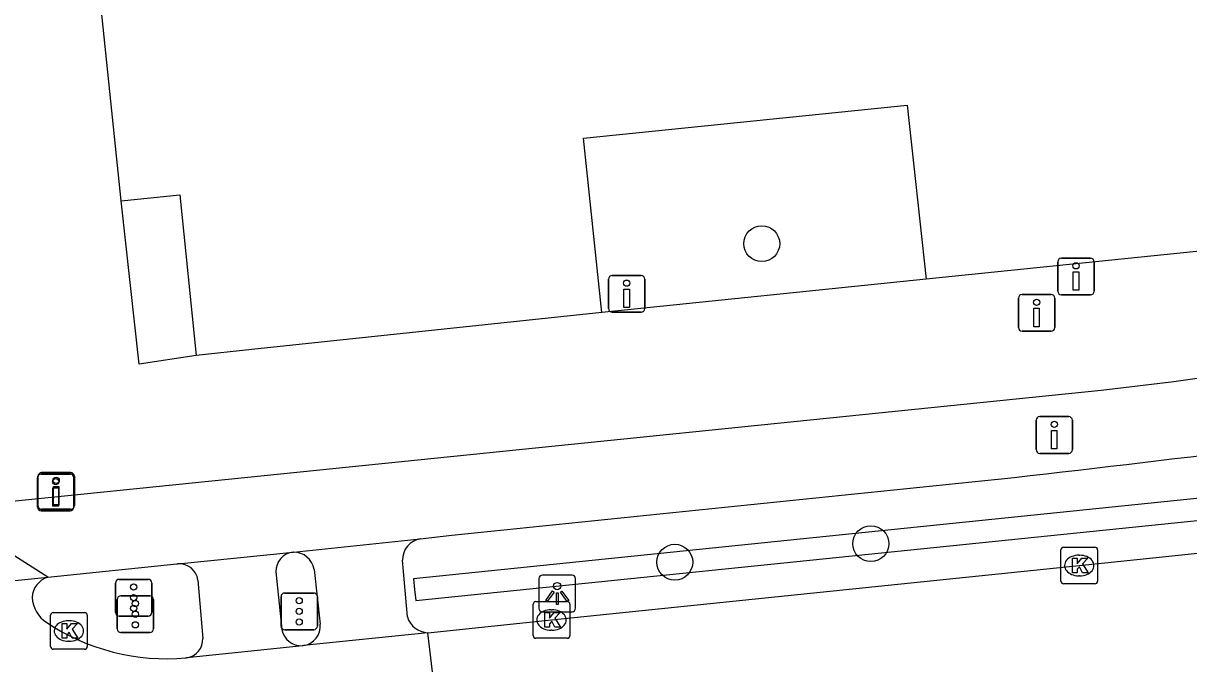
# Model space of a CAD drawing. Extents: x 160676 to 161153, y 383244 to 383713.
# Drawn here: x 161003.15 to 161034.9, y 383571.32 to 383588.77 of the extents above; entities that cross this region are included whole.
import ezdxf

# ---------------------------------------------------------------- set-up
doc = ezdxf.new("R2010")
doc.units = 0
for name, color, linetype in [('IMGEO_Boom', 7, 'Continuous'), ('IMGEO_Drukknoppaal', 7, 'Continuous'), ('IMGEO_Fietspad_gesloten', 7, 'Continuous'), ('IMGEO_Haag', 7, 'Continuous'), ('IMGEO_Kolk', 7, 'Continuous'), ('IMGEO_Lichtpunt', 7, 'Continuous'), ('IMGEO_Pand', 7, 'Continuous'), ('IMGEO_Rijbaan_lokaal_gesloten', 7, 'Continuous'), ('IMGEO_Verkeersregelinstallatiepaal', 7, 'Continuous'), ('IMGEO_Voetpad_gesloten', 7, 'Continuous'), ('IMGEO_Voetpad_open', 7, 'Continuous')]:
    doc.layers.add(name, color=color, linetype=linetype)

msp = doc.modelspace()

# ---------------------------------------------------------------- linework, layer by layer
at = {"layer": 'IMGEO_Boom'}
for centre in [(161023.265, 383582.766), (161026.237, 383574.59), (161020.895, 383574.084)]:
    msp.add_circle(centre, 0.489, dxfattribs=at)
at = {"layer": 'IMGEO_Drukknoppaal'}
for p, q in [((161031.328, 383581.471), (161031.328, 383582.271)), ((161031.328, 383582.271), (161031.328, 383581.471)), ((161031.428, 383582.371), (161032.218, 383582.371)), ((161032.218, 383582.371), (161031.428, 383582.371)), ((161032.318, 383582.271), (161032.318, 383581.471)), ((161032.318, 383581.471), (161032.318, 383582.271)), ((161019.09, 383581), (161019.09, 383581.8)), ((161019.09, 383581.8), (161019.09, 383581)), ((161019.19, 383581.9), (161019.98, 383581.9)), ((161019.98, 383581.9), (161019.19, 383581.9)), ((161020.08, 383581.8), (161020.08, 383581)), ((161020.08, 383581), (161020.08, 383581.8)), ((161030.256, 383580.479), (161030.256, 383581.279)), ((161030.256, 383581.279), (161030.256, 383580.479)), ((161030.356, 383581.379), (161031.146, 383581.379)), ((161031.146, 383581.379), (161030.356, 383581.379)), ((161031.246, 383581.279), (161031.246, 383580.479)), ((161031.246, 383580.479), (161031.246, 383581.279)), ((161032.218, 383581.371), (161031.428, 383581.371)), ((161031.428, 383581.371), (161032.218, 383581.371)), ((161019.98, 383580.9), (161019.19, 383580.9)), ((161019.19, 383580.9), (161019.98, 383580.9)), ((161031.146, 383580.379), (161030.356, 383580.379)), ((161030.356, 383580.379), (161031.146, 383580.379)), ((161030.737, 383577.152), (161030.737, 383577.952)), ((161030.737, 383577.952), (161030.737, 383577.152)), ((161030.837, 383578.052), (161031.627, 383578.052)), ((161031.627, 383578.052), (161030.837, 383578.052)), ((161031.727, 383577.952), (161031.727, 383577.152)), ((161031.727, 383577.152), (161031.727, 383577.952)), ((161031.627, 383577.052), (161030.837, 383577.052)), ((161030.837, 383577.052), (161031.627, 383577.052)), ((161003.535, 383575.588), (161003.535, 383576.388)), ((161003.535, 383576.388), (161003.535, 383575.588)), ((161003.548, 383575.626), (161003.548, 383576.426)), ((161003.548, 383576.426), (161003.548, 383575.626)), ((161003.635, 383576.488), (161004.425, 383576.488)), ((161004.425, 383576.488), (161003.635, 383576.488)), ((161003.648, 383576.526), (161004.438, 383576.526)), ((161004.438, 383576.526), (161003.648, 383576.526)), ((161004.525, 383576.388), (161004.525, 383575.588)), ((161004.525, 383575.588), (161004.525, 383576.388)), ((161004.538, 383576.426), (161004.538, 383575.626)), ((161004.538, 383575.626), (161004.538, 383576.426)), ((161004.425, 383575.488), (161003.635, 383575.488)), ((161003.635, 383575.488), (161004.425, 383575.488)), ((161004.438, 383575.526), (161003.648, 383575.526)), ((161003.648, 383575.526), (161004.438, 383575.526))]:
    msp.add_line(p, q, dxfattribs=at)
for points in [[(161031.898, 383581.996), (161031.898, 383581.496), (161031.748, 383581.496), (161031.748, 383581.996), (161031.898, 383581.996)], [(161019.66, 383581.525), (161019.66, 383581.025), (161019.51, 383581.025), (161019.51, 383581.525), (161019.66, 383581.525)], [(161030.826, 383581.004), (161030.826, 383580.504), (161030.676, 383580.504), (161030.676, 383581.004), (161030.826, 383581.004)], [(161031.307, 383577.677), (161031.307, 383577.177), (161031.157, 383577.177), (161031.157, 383577.677), (161031.307, 383577.677)], [(161004.105, 383576.113), (161004.105, 383575.613), (161003.955, 383575.613), (161003.955, 383576.113), (161004.105, 383576.113)], [(161004.118, 383576.151), (161004.118, 383575.651), (161003.968, 383575.651), (161003.968, 383576.151), (161004.118, 383576.151)]]:
    msp.add_lwpolyline(points, dxfattribs=at)
for centre in [(161031.823, 383582.161), (161019.585, 383581.69), (161030.751, 383581.169), (161031.232, 383577.842), (161004.03, 383576.278), (161004.043, 383576.316)]:
    msp.add_circle(centre, 0.085, dxfattribs=at)
for centre, start, end in [((161031.428, 383582.271), 90, 180), ((161031.428, 383582.271), 90, 180), ((161032.218, 383582.271), 0, 90), ((161032.218, 383582.271), 360, 90), ((161019.19, 383581.8), 90, 180), ((161019.19, 383581.8), 90, 180), ((161019.98, 383581.8), 0, 90), ((161019.98, 383581.8), 360, 90), ((161031.428, 383581.471), 180, 270), ((161031.428, 383581.471), 180, 270), ((161032.218, 383581.471), 270, 0), ((161032.218, 383581.471), 270, 0), ((161030.356, 383581.279), 90, 180), ((161030.356, 383581.279), 90, 180), ((161031.146, 383581.279), 0, 90), ((161031.146, 383581.279), 360, 90), ((161019.19, 383581), 180, 270), ((161019.19, 383581), 180, 270), ((161019.98, 383581), 270, 0), ((161019.98, 383581), 270, 0), ((161030.356, 383580.479), 180, 270), ((161030.356, 383580.479), 180, 270), ((161031.146, 383580.479), 270, 0), ((161031.146, 383580.479), 270, 0), ((161030.837, 383577.952), 90, 180), ((161030.837, 383577.952), 90, 180), ((161031.627, 383577.952), 0, 90), ((161031.627, 383577.952), 360, 90), ((161030.837, 383577.152), 180, 270), ((161030.837, 383577.152), 180, 270), ((161031.627, 383577.152), 270, 0), ((161031.627, 383577.152), 270, 0), ((161003.635, 383576.388), 90, 180), ((161003.635, 383576.388), 90, 180), ((161003.648, 383576.426), 90, 180), ((161003.648, 383576.426), 90, 180), ((161004.425, 383576.388), 0, 90), ((161004.425, 383576.388), 360, 90), ((161004.438, 383576.426), 0, 90), ((161004.438, 383576.426), 360, 90), ((161003.635, 383575.588), 180, 270), ((161003.635, 383575.588), 180, 270), ((161003.648, 383575.626), 180, 270), ((161003.648, 383575.626), 180, 270), ((161004.425, 383575.588), 270, 0), ((161004.425, 383575.588), 270, 0), ((161004.438, 383575.626), 270, 0), ((161004.438, 383575.626), 270, 0)]:
    msp.add_arc(centre, 0.1, start, end, dxfattribs=at)
at = {"layer": 'IMGEO_Fietspad_gesloten'}
for points in [[(161000.877, 383575.549), (161009.712, 383576.451), (161032.513, 383578.778), (161034.486, 383579.01), (161049.373, 383581.126), (161056.263, 383582.305)], [(161013.963, 383574.724), (161014.824, 383574.826), (161029.7, 383576.35)], [(161010.512, 383574.362), (161013.963, 383574.724)], [(161007.359, 383574.04), (161010.5, 383574.361)], [(161010.5, 383574.361), (161010.512, 383574.362)], [(161003.815, 383573.673), (161007.334, 383574.037), (161007.359, 383574.04)], [(161010.03, 383573.821), (161010.192, 383572.249)], [(161007.903, 383573.596), (161008.038, 383572.008)]]:
    msp.add_lwpolyline(points, dxfattribs=at)
for centre, radius, start, end in [((160983.214, 383998.386), 424.589, 276.28566, 280.08898), ((161010.56, 383573.834), 0.53, 96.5284, 181.4009), ((161007.397, 383573.532), 0.51, 7.2301, 94.3288), ((161010.723, 383572.35), 0.541, 190.7416, 273.1698), ((161007.524, 383571.986), 0.514, 279.2462, 2.4113)]:
    msp.add_arc(centre, radius, start, end, dxfattribs=at)
at = {"layer": 'IMGEO_Haag'}
msp.add_lwpolyline([(161056.42, 383577.406), (161056.389, 383577.704), (161056.358, 383578.002), (161013.777, 383573.636), (161013.808, 383573.338), (161013.839, 383573.04), (161056.42, 383577.406)], dxfattribs=at)
at = {"layer": 'IMGEO_Kolk'}
for p, q in [((161031.488, 383574.495), (161032.34, 383574.495)), ((161031.413, 383573.569), (161031.413, 383574.421)), ((161031.901, 383574.275), (161031.926, 383574.275)), ((161032.414, 383574.421), (161032.414, 383573.569)), ((161031.924, 383573.715), (161031.899, 383573.715)), ((161032.34, 383573.495), (161031.488, 383573.495)), ((161017.037, 383572.085), (161017.037, 383572.937)), ((161017.112, 383573.011), (161017.964, 383573.011)), ((161018.038, 383572.937), (161018.038, 383572.085)), ((161003.89, 383571.786), (161003.89, 383572.638)), ((161003.965, 383572.712), (161004.817, 383572.712)), ((161004.891, 383572.638), (161004.891, 383571.786)), ((161017.525, 383572.791), (161017.55, 383572.791)), ((161004.378, 383572.492), (161004.403, 383572.492)), ((161004.401, 383571.932), (161004.376, 383571.932)), ((161017.964, 383572.011), (161017.112, 383572.011)), ((161017.548, 383572.231), (161017.523, 383572.231)), ((161004.817, 383571.712), (161003.965, 383571.712))]:
    msp.add_line(p, q, dxfattribs=at)
for points in [[(161031.488, 383574.495), (161032.34, 383574.495)], [(161031.413, 383573.569), (161031.413, 383574.421)], [(161031.734, 383574.195), (161031.857, 383574.195), (161031.857, 383574.044), (161031.987, 383574.195), (161032.151, 383574.195), (161032.005, 383574.044), (161032.158, 383573.795), (161032.006, 383573.795), (161031.921, 383573.959), (161031.857, 383573.892), (161031.857, 383573.795), (161031.734, 383573.795), (161031.734, 383574.195)], [(161032.414, 383574.421), (161032.414, 383573.569)], [(161032.34, 383573.495), (161031.488, 383573.495)], [(161017.037, 383572.085), (161017.037, 383572.937)], [(161017.112, 383573.011), (161017.964, 383573.011)], [(161018.038, 383572.937), (161018.038, 383572.085)], [(161003.89, 383571.786), (161003.89, 383572.638)], [(161003.965, 383572.712), (161004.817, 383572.712)], [(161004.891, 383572.638), (161004.891, 383571.786)], [(161017.358, 383572.711), (161017.481, 383572.711), (161017.481, 383572.56), (161017.611, 383572.711), (161017.775, 383572.711), (161017.629, 383572.56), (161017.782, 383572.311), (161017.63, 383572.311), (161017.545, 383572.475), (161017.481, 383572.408), (161017.481, 383572.311), (161017.358, 383572.311), (161017.358, 383572.711)], [(161004.211, 383572.412), (161004.334, 383572.412), (161004.334, 383572.261), (161004.464, 383572.412), (161004.628, 383572.412), (161004.482, 383572.261), (161004.635, 383572.012), (161004.483, 383572.012), (161004.398, 383572.176), (161004.334, 383572.109), (161004.334, 383572.012), (161004.211, 383572.012), (161004.211, 383572.412)], [(161017.964, 383572.011), (161017.112, 383572.011)], [(161004.817, 383571.712), (161003.965, 383571.712)]]:
    msp.add_lwpolyline(points, dxfattribs=at)
for centre, start, end in [((161031.49, 383574.419), 91.552, 178.448), ((161031.49, 383574.419), 91.552, 178.448), ((161032.338, 383574.419), 1.552, 88.448), ((161032.338, 383574.419), 1.552, 88.448), ((161031.49, 383573.571), 181.552, 268.448), ((161031.49, 383573.571), 181.552, 268.448), ((161032.338, 383573.571), 271.552, 358.448), ((161032.338, 383573.571), 271.552, 358.448), ((161017.114, 383572.935), 91.552, 178.448), ((161017.114, 383572.935), 91.552, 178.448), ((161017.962, 383572.935), 1.552, 88.448), ((161017.962, 383572.935), 1.552, 88.448), ((161003.967, 383572.636), 91.552, 178.448), ((161003.967, 383572.636), 91.552, 178.448), ((161004.815, 383572.636), 1.552, 88.448), ((161004.815, 383572.636), 1.552, 88.448), ((161017.114, 383572.087), 181.552, 268.448), ((161017.114, 383572.087), 181.552, 268.448), ((161017.962, 383572.087), 271.552, 358.448), ((161017.962, 383572.087), 271.552, 358.448), ((161003.967, 383571.788), 181.552, 268.448), ((161003.967, 383571.788), 181.552, 268.448), ((161004.815, 383571.788), 271.552, 358.448), ((161004.815, 383571.788), 271.552, 358.448)]:
    msp.add_arc(centre, 0.0765, start, end, dxfattribs=at)
for centre, major_axis, ratio, start_param, end_param in [((161031.9, 383573.995), (-0.387, 0.002), 0.722429, 4.712389, 7.853982), ((161031.925, 383573.995), (-0.39, 0.002), 0.717154, 1.570796, 4.712389), ((161017.524, 383572.511), (-0.387, 0.002), 0.722429, 4.712389, 7.853982), ((161017.549, 383572.511), (-0.39, 0.002), 0.717154, 1.570796, 4.712389), ((161004.377, 383572.212), (-0.387, 0.002), 0.722429, 4.712389, 7.853982), ((161004.402, 383572.212), (-0.39, 0.002), 0.717154, 1.570796, 4.712389)]:
    msp.add_ellipse(centre, major_axis=major_axis, ratio=ratio, start_param=start_param, end_param=end_param, dxfattribs=at)
at = {"layer": 'IMGEO_Lichtpunt'}
for p, q in [((161017.194, 383573.637), (161017.194, 383572.83)), ((161017.194, 383573.637), (161017.194, 383572.83)), ((161018.096, 383573.732), (161017.288, 383573.732)), ((161018.096, 383573.732), (161017.288, 383573.732)), ((161018.19, 383572.83), (161018.19, 383573.637)), ((161018.19, 383572.83), (161018.19, 383573.637)), ((161017.288, 383572.736), (161018.096, 383572.736)), ((161017.288, 383572.736), (161018.096, 383572.736))]:
    msp.add_line(p, q, dxfattribs=at)
for points in [[(161017.568, 383573.301), (161017.607, 383573.273), (161017.419, 383573.011), (161017.381, 383573.038), (161017.568, 383573.301)], [(161017.67, 383573.253), (161017.717, 383573.253), (161017.717, 383572.931), (161017.67, 383572.931), (161017.67, 383573.253)], [(161017.78, 383573.273), (161017.818, 383573.3), (161018.005, 383573.038), (161017.966, 383573.01), (161017.78, 383573.273)]]:
    msp.add_lwpolyline(points, dxfattribs=at)
msp.add_circle((161017.693, 383573.435), 0.0994, dxfattribs=at)
for centre, start, end in [((161017.288, 383573.637), 90, 180), ((161017.288, 383573.637), 90, 180), ((161018.096, 383573.637), 0, 90), ((161018.096, 383573.637), 0, 90), ((161017.288, 383572.83), 180, 270), ((161017.288, 383572.83), 180, 270), ((161018.096, 383572.83), 270, 0), ((161018.096, 383572.83), 270, 360)]:
    msp.add_arc(centre, 0.0946, start, end, dxfattribs=at)
at = {"layer": 'IMGEO_Pand'}
for points in [[(161005.816, 383583.932), (161004.319, 383598.403)], [(161018.91, 383580.89), (161018.41, 383585.64), (161027.23, 383586.54), (161027.74, 383581.8)], [(161076.456, 383586.789), (161027.74, 383581.8)], [(161005.816, 383583.932), (161007.41, 383584.1), (161007.86, 383579.72)], [(161018.91, 383580.89), (161009.37, 383579.88), (161007.86, 383579.72)]]:
    msp.add_lwpolyline(points, dxfattribs=at)
at = {"layer": 'IMGEO_Rijbaan_lokaal_gesloten'}
for points in [[(161014.164, 383572.163), (161017.538, 383572.511), (161031.914, 383573.995), (161046.311, 383575.497), (161055.488, 383576.424)], [(161003.815, 383573.673), (161000.877, 383575.549)], [(160994.499, 383572.728), (161003.815, 383573.673)], [(161014.164, 383572.163), (161010.778, 383571.812)], [(161014.99, 383566.38), (161014.554, 383568.898), (161014.164, 383572.163)], [(161010.753, 383571.81), (161007.607, 383571.479)], [(161010.778, 383571.812), (161010.753, 383571.81)], [(161007.607, 383571.479), (161007.579, 383571.476)]]:
    msp.add_lwpolyline(points, dxfattribs=at)
for centre, radius, start, end in [((161003.986, 383573.102), 0.596, 106.6397, 177.7698), ((161004.273, 383573.179), 0.885, 183.4993, 236.5123), ((161007.057, 383577.364), 5.911, 236.3917, 275.0673)]:
    msp.add_arc(centre, radius, start, end, dxfattribs=at)
at = {"layer": 'IMGEO_Verkeersregelinstallatiepaal'}
for p, q in [((161005.658, 383572.717), (161005.658, 383573.517)), ((161005.658, 383573.517), (161005.658, 383572.717)), ((161005.758, 383573.617), (161006.548, 383573.617)), ((161006.548, 383573.617), (161005.758, 383573.617)), ((161006.648, 383573.517), (161006.648, 383572.717)), ((161006.648, 383572.717), (161006.648, 383573.517)), ((161010.269, 383573.245), (161011.059, 383573.245)), ((161011.059, 383573.245), (161010.269, 383573.245)), ((161005.704, 383572.269), (161005.704, 383573.069)), ((161005.704, 383573.069), (161005.704, 383572.269)), ((161005.804, 383573.169), (161006.594, 383573.169)), ((161006.594, 383573.169), (161005.804, 383573.169)), ((161006.694, 383573.069), (161006.694, 383572.269)), ((161006.694, 383572.269), (161006.694, 383573.069)), ((161010.169, 383572.345), (161010.169, 383573.145)), ((161010.169, 383573.145), (161010.169, 383572.345)), ((161011.159, 383573.145), (161011.159, 383572.345)), ((161011.159, 383572.345), (161011.159, 383573.145)), ((161006.548, 383572.617), (161005.758, 383572.617)), ((161005.758, 383572.617), (161006.548, 383572.617)), ((161011.059, 383572.245), (161010.269, 383572.245)), ((161010.269, 383572.245), (161011.059, 383572.245)), ((161006.594, 383572.169), (161005.804, 383572.169)), ((161005.804, 383572.169), (161006.594, 383572.169))]:
    msp.add_line(p, q, dxfattribs=at)
for centre in [(161006.153, 383573.407), (161006.153, 383573.117), (161006.153, 383572.827), (161006.199, 383572.959), (161010.664, 383573.035), (161006.199, 383572.669), (161010.664, 383572.745), (161006.199, 383572.379), (161010.664, 383572.455)]:
    msp.add_circle(centre, 0.085, dxfattribs=at)
for centre, start, end in [((161005.758, 383573.517), 90, 180), ((161005.758, 383573.517), 90, 180), ((161006.548, 383573.517), 0, 90), ((161006.548, 383573.517), 360, 90), ((161010.269, 383573.145), 90, 180), ((161010.269, 383573.145), 90, 180), ((161011.059, 383573.145), 0, 90), ((161011.059, 383573.145), 360, 90), ((161005.804, 383573.069), 90, 180), ((161005.804, 383573.069), 90, 180), ((161006.594, 383573.069), 0, 90), ((161006.594, 383573.069), 360, 90), ((161005.758, 383572.717), 180, 270), ((161005.758, 383572.717), 180, 270), ((161006.548, 383572.717), 270, 0), ((161006.548, 383572.717), 270, 0), ((161005.804, 383572.269), 180, 270), ((161005.804, 383572.269), 180, 270), ((161006.594, 383572.269), 270, 0), ((161006.594, 383572.269), 270, 0), ((161010.269, 383572.345), 180, 270), ((161010.269, 383572.345), 180, 270), ((161011.059, 383572.345), 270, 0), ((161011.059, 383572.345), 270, 0)]:
    msp.add_arc(centre, 0.1, start, end, dxfattribs=at)
at = {"layer": 'IMGEO_Voetpad_gesloten'}
msp.add_lwpolyline([(161007.86, 383579.72), (161006.305, 383579.479), (161005.816, 383583.932)], dxfattribs=at)
at = {"layer": 'IMGEO_Voetpad_open'}
for points in [[(161027.74, 383581.8), (161018.91, 383580.89)], [(161011.07, 383573.889), (161011.234, 383572.395)], [(161013.611, 383572.599), (161013.477, 383574.137)]]:
    msp.add_lwpolyline(points, dxfattribs=at)
for centre, radius, start, end in [((161014.063, 383574.146), 0.586, 99.8456, 180.909), ((161010.503, 383573.786), 0.576, 10.2737, 89.1524), ((161014.195, 383572.771), 0.609, 196.4097, 267.0839), ((161010.709, 383572.336), 0.528, 277.4859, 6.4518)]:
    msp.add_arc(centre, radius, start, end, dxfattribs=at)

doc.saveas('drawing.dxf')
